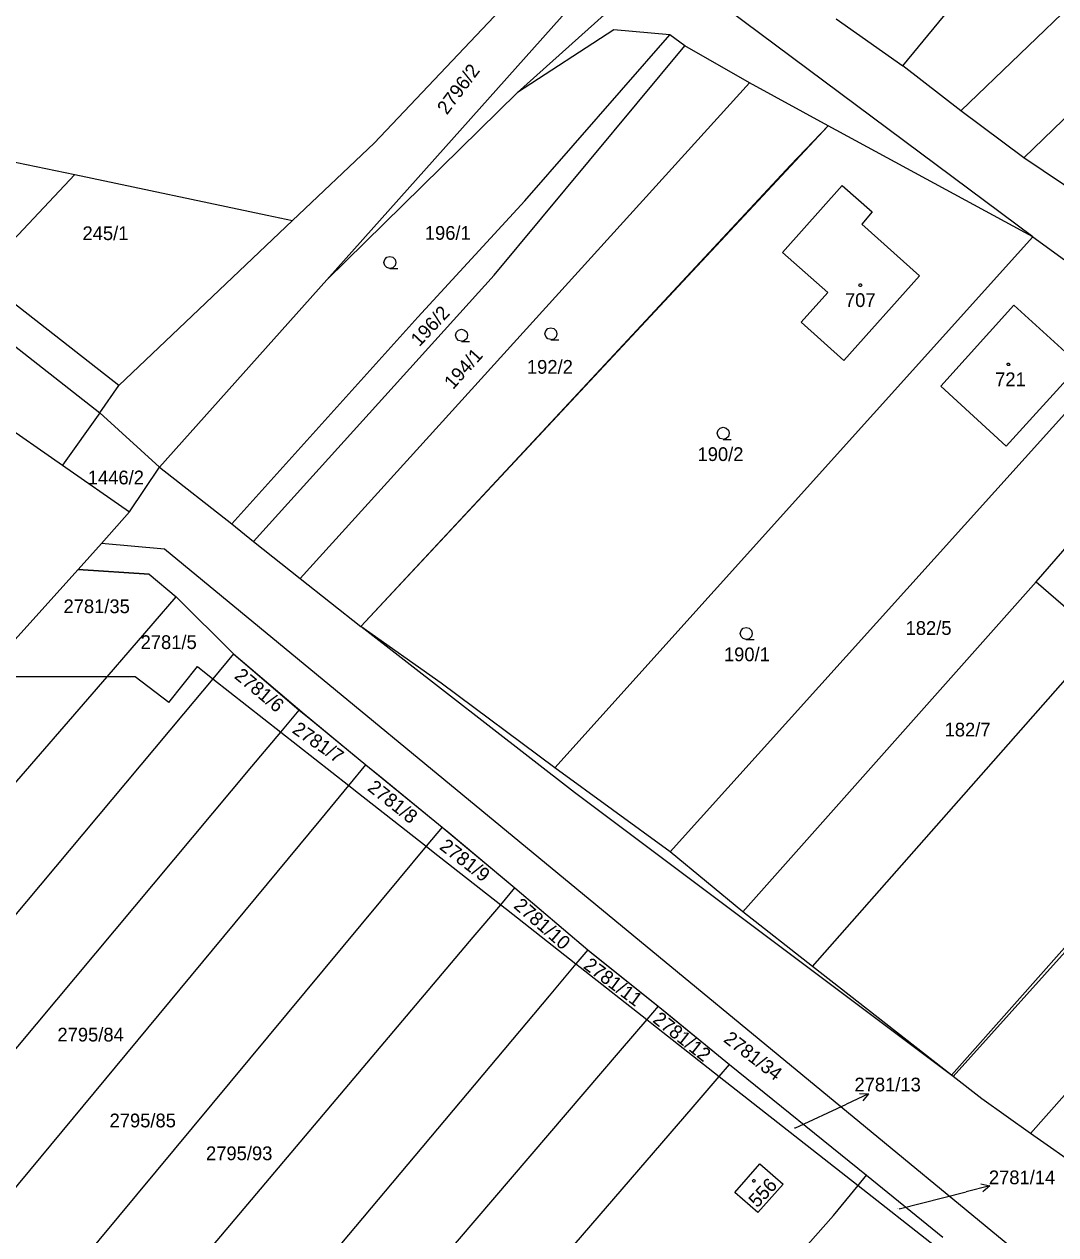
# Model space of a CAD drawing. Extents: x -580630 to -576196, y -1189024 to -1183567.
# Drawn here: x -578967.5 to -578839.8, y -1185934.4 to -1185784.5 of the extents above; entities that cross this region are included whole.
import ezdxf

# ---------------------------------------------------------------- set-up
doc = ezdxf.new("R2010")
doc.units = 0
for name, color, linetype in [('Vrstva 1', 7, 'Continuous'), ('Vrstva 16', 7, 'Continuous'), ('Vrstva 18', 7, 'Continuous'), ('Vrstva 19', 7, 'Continuous'), ('Vrstva 25', 7, 'Continuous'), ('Vrstva 6', 7, 'Continuous'), ('Vrstva 63', 7, 'Continuous')]:
    doc.layers.add(name, color=color, linetype=linetype)

msp = doc.modelspace()

# ---------------------------------------------------------------- linework, layer by layer
at = {"layer": 'Vrstva 1'}
for p, q in [((-578858.71, -1185789.7), (-578834.19, -1185759.88)), ((-578822.98, -1185767.8), (-578851.53, -1185795.27)), ((-578906.43, -1185792.98), (-578888.36, -1185776.77)), ((-578842.63, -1185810.87), (-578888.36, -1185776.77)), ((-578924.2, -1185799.25), (-578905.34, -1185779.34)), ((-578866.97, -1185783.86), (-578858.71, -1185789.7)), ((-578894.49, -1185785.22), (-578906.43, -1185792.98)), ((-578887.57, -1185785.86), (-578894.49, -1185785.22)), ((-578885.72, -1185787.21), (-578887.57, -1185785.86)), ((-578909.32, -1185815.58), (-578885.72, -1185787.21)), ((-578877.69, -1185791.8), (-578885.72, -1185787.21)), ((-578851.53, -1185795.27), (-578858.71, -1185789.7)), ((-578877.69, -1185791.8), (-578933.36, -1185853.12)), ((-578867.97, -1185797.1), (-578877.69, -1185791.8)), ((-578843.74, -1185801.09), (-578834.7, -1185792.31)), ((-578906.43, -1185792.98), (-578930.03, -1185816.16)), ((-579007.22, -1185794.23), (-578958.14, -1185832.65)), ((-578843.74, -1185801.09), (-578851.53, -1185795.27)), ((-578867.97, -1185797.1), (-578872.65, -1185801.97)), ((-578842.63, -1185810.87), (-578867.97, -1185797.1)), ((-578934.31, -1185808.85), (-578924.2, -1185799.25)), ((-578973.99, -1185800.51), (-578961.26, -1185803.13)), ((-578834.49, -1185807.29), (-578843.74, -1185801.09)), ((-578872.65, -1185801.97), (-578925.83, -1185859.09)), ((-578973.12, -1185815.74), (-578961.26, -1185803.13)), ((-578961.26, -1185803.13), (-578937.43, -1185808.19)), ((-578873.64, -1185812.79), (-578866.24, -1185804.5)), ((-578866.24, -1185804.5), (-578862.5, -1185807.77)), ((-578955.79, -1185829.25), (-578934.31, -1185808.85)), ((-578937.43, -1185808.19), (-578934.31, -1185808.85)), ((-578862.5, -1185807.77), (-578863.81, -1185809.29)), ((-578863.81, -1185809.29), (-578856.65, -1185815.67)), ((-578901.8, -1185876.58), (-578842.63, -1185810.87)), ((-578842.63, -1185810.87), (-578828.37, -1185821.21)), ((-578868.03, -1185817.75), (-578873.64, -1185812.79)), ((-578955.79, -1185829.25), (-578973.12, -1185815.74)), ((-578930.03, -1185816.16), (-578950.75, -1185839.37)), ((-578939.11, -1185848.56), (-578909.32, -1185815.58)), ((-578856.65, -1185815.67), (-578866.01, -1185826.14)), ((-578871.31, -1185821.43), (-578868.03, -1185817.75)), ((-578854.03, -1185829.34), (-578844.97, -1185819.32)), ((-578844.97, -1185819.32), (-578836.8, -1185826.74)), ((-578866.01, -1185826.14), (-578871.31, -1185821.43)), ((-578836.8, -1185826.74), (-578845.91, -1185836.77)), ((-578976.62, -1185829.53), (-578962.79, -1185839.1)), ((-578958.14, -1185832.65), (-578955.79, -1185829.25)), ((-578845.91, -1185836.77), (-578854.03, -1185829.34)), ((-578836.34, -1185830.18), (-578887.54, -1185886.98)), ((-578958.14, -1185832.65), (-578962.79, -1185839.1)), ((-578950.75, -1185839.37), (-578958.14, -1185832.65)), ((-578962.79, -1185839.1), (-578954.47, -1185844.88)), ((-578954.47, -1185844.88), (-578950.75, -1185839.37)), ((-578950.75, -1185839.37), (-578941.83, -1185846.38)), ((-578842.2, -1185853.55), (-578833.43, -1185843.42)), ((-578954.47, -1185844.88), (-578957.97, -1185848.79)), ((-578941.83, -1185846.38), (-578939.11, -1185848.56)), ((-578957.97, -1185848.79), (-578960.86, -1185852.01)), ((-578950.17, -1185849.5), (-578957.97, -1185848.79)), ((-578939.11, -1185848.56), (-578933.36, -1185853.12)), ((-578894.37, -1185895.45), (-578950.17, -1185849.5)), ((-578852.69, -1185914.61), (-578795.7, -1185850.39)), ((-578960.86, -1185852.01), (-578968.7, -1185860.75)), ((-578933.36, -1185853.12), (-578925.83, -1185859.09)), ((-578842.2, -1185853.55), (-578835.92, -1185858.99)), ((-578915.9, -1185866.08), (-578925.83, -1185859.09)), ((-578842.9, -1185921.81), (-578787.75, -1185859.67)), ((-578949.62, -1185868.49), (-578946.08, -1185864.02)), ((-578946.08, -1185864.02), (-578944.15, -1185865.54)), ((-578957.26, -1185865.31), (-578972.77, -1185865.29)), ((-578953.77, -1185865.32), (-578957.26, -1185865.31)), ((-578949.62, -1185868.49), (-578953.77, -1185865.32)), ((-578944.15, -1185865.54), (-578935.75, -1185872.14)), ((-578901.8, -1185876.58), (-578915.9, -1185866.08)), ((-578935.75, -1185872.14), (-578927.31, -1185878.76)), ((-578887.54, -1185886.98), (-578901.8, -1185876.58)), ((-578927.31, -1185878.76), (-578926.12, -1185879.69)), ((-578926.12, -1185879.69), (-578917.74, -1185886.28)), ((-578917.74, -1185886.28), (-578916.87, -1185886.96)), ((-578916.87, -1185886.96), (-578908.52, -1185893.52)), ((-578878.55, -1185894.39), (-578887.54, -1185886.98)), ((-578908.52, -1185893.52), (-578907.82, -1185894.07)), ((-578907.82, -1185894.07), (-578899.2, -1185900.84)), ((-578869.9, -1185901.16), (-578878.55, -1185894.39)), ((-578831.91, -1185946.92), (-578894.37, -1185895.45)), ((-578899.2, -1185900.84), (-578898.68, -1185901.24)), ((-578898.68, -1185901.24), (-578890.44, -1185907.72)), ((-578852.69, -1185914.61), (-578869.9, -1185901.16)), ((-578890.44, -1185907.72), (-578889.8, -1185908.22)), ((-578889.8, -1185908.22), (-578881.45, -1185914.78)), ((-578893.73, -1185911.55), (-578949.68, -1185976.92)), ((-578881.45, -1185914.78), (-578864.27, -1185928.27)), ((-578852.48, -1185914.77), (-578852.69, -1185914.61)), ((-578848.94, -1185917.53), (-578852.48, -1185914.77)), ((-578842.9, -1185921.81), (-578848.94, -1185917.53)), ((-578834.5, -1185927.75), (-578842.9, -1185921.81)), ((-578879.52, -1185929.12), (-578876.41, -1185925.57)), ((-578876.41, -1185925.57), (-578873.54, -1185928.09)), ((-578873.54, -1185928.09), (-578876.66, -1185931.62)), ((-578864.27, -1185928.27), (-578854.8, -1185935.71)), ((-578876.66, -1185931.62), (-578879.52, -1185929.12))]:
    msp.add_line(p, q, dxfattribs=at)
at = {"layer": 'Vrstva 16'}
for p, q in [((-578872.09, -1185921.16), (-578865.69, -1185918.19)), ((-578862.968, -1185916.93), (-578865.69, -1185918.19)), ((-578847.962, -1185928.302), (-578850.87, -1185929.04)), ((-578859.16, -1185931.14), (-578850.87, -1185929.04))]:
    msp.add_line(p, q, dxfattribs=at)
for points in [[(-578864.085, -1185916.896), (-578862.968, -1185916.93), (-578863.665, -1185917.803)], [(-578849.055, -1185928.063), (-578847.962, -1185928.302), (-578848.808, -1185929.033)]]:
    msp.add_lwpolyline(points, dxfattribs=at)
at = {"layer": 'Vrstva 25'}
for points in [[(-578922.23, -1185814.77), (-578922.61, -1185814.67), (-578922.88, -1185814.4), (-578922.98, -1185814.03), (-578922.88, -1185813.66), (-578922.61, -1185813.39), (-578922.24, -1185813.29), (-578921.87, -1185813.39), (-578921.6, -1185813.66), (-578921.5, -1185814.04), (-578921.6, -1185814.42), (-578921.87, -1185814.69), (-578922.25, -1185814.79), (-578921.25, -1185814.79)], [(-578913.36, -1185823.77), (-578913.74, -1185823.67), (-578914.01, -1185823.4), (-578914.11, -1185823.03), (-578914.01, -1185822.66), (-578913.74, -1185822.39), (-578913.37, -1185822.29), (-578913, -1185822.39), (-578912.73, -1185822.66), (-578912.63, -1185823.04), (-578912.73, -1185823.42), (-578913, -1185823.69), (-578913.38, -1185823.79), (-578912.38, -1185823.79)], [(-578902.29, -1185823.58), (-578902.67, -1185823.48), (-578902.94, -1185823.21), (-578903.04, -1185822.84), (-578902.94, -1185822.47), (-578902.67, -1185822.2), (-578902.3, -1185822.1), (-578901.93, -1185822.2), (-578901.66, -1185822.47), (-578901.56, -1185822.85), (-578901.66, -1185823.23), (-578901.93, -1185823.5), (-578902.31, -1185823.6), (-578901.31, -1185823.6)], [(-578880.96, -1185835.9), (-578881.34, -1185835.8), (-578881.61, -1185835.53), (-578881.71, -1185835.16), (-578881.61, -1185834.79), (-578881.34, -1185834.52), (-578880.97, -1185834.42), (-578880.6, -1185834.52), (-578880.33, -1185834.79), (-578880.23, -1185835.17), (-578880.33, -1185835.55), (-578880.6, -1185835.82), (-578880.98, -1185835.92), (-578879.98, -1185835.92)], [(-578878.11, -1185860.68), (-578878.49, -1185860.58), (-578878.76, -1185860.31), (-578878.86, -1185859.94), (-578878.76, -1185859.57), (-578878.49, -1185859.3), (-578878.12, -1185859.2), (-578877.75, -1185859.3), (-578877.48, -1185859.57), (-578877.38, -1185859.95), (-578877.48, -1185860.33), (-578877.75, -1185860.6), (-578878.13, -1185860.7), (-578877.13, -1185860.7)]]:
    msp.add_lwpolyline(points, dxfattribs=at)
for points in [[(-578863.9, -1185816.69), (-578863.81, -1185816.84), (-578863.9, -1185816.99), (-578864.08, -1185816.99), (-578864.17, -1185816.84), (-578864.08, -1185816.69)], [(-578845.56, -1185826.49), (-578845.47, -1185826.64), (-578845.56, -1185826.79), (-578845.74, -1185826.79), (-578845.83, -1185826.64), (-578845.74, -1185826.49)], [(-578877.08, -1185927.54), (-578876.99, -1185927.69), (-578877.08, -1185927.84), (-578877.26, -1185927.84), (-578877.35, -1185927.69), (-578877.26, -1185927.54)]]:
    msp.add_lwpolyline(points, close=True, dxfattribs=at)
at = {"layer": 'Vrstva 6'}
for p, q in [((-578892.27, -1185773.83), (-578930.03, -1185816.16)), ((-578905.55, -1185806.41), (-578887.57, -1185785.86)), ((-578918.79, -1185820.8), (-578905.55, -1185806.41)), ((-578941.83, -1185846.38), (-578918.79, -1185820.8)), ((-578869.9, -1185901.16), (-578818.97, -1185843.35)), ((-578795.19, -1185850.89), (-578852.48, -1185914.77)), ((-578952.05, -1185852.61), (-578960.86, -1185852.01)), ((-578952.05, -1185852.61), (-578948.7, -1185855.42)), ((-578878.55, -1185894.39), (-578842.2, -1185853.55)), ((-578957.26, -1185865.31), (-578948.7, -1185855.42)), ((-578948.7, -1185855.42), (-578941.59, -1185862.48)), ((-578941.59, -1185862.48), (-578944.15, -1185865.54)), ((-578941.59, -1185862.48), (-578933.47, -1185869.42)), ((-579029.6, -1185948.76), (-578957.26, -1185865.31)), ((-578944.15, -1185865.54), (-578947.8, -1185869.89)), ((-578947.8, -1185869.89), (-578983.5, -1185912.52)), ((-578935.75, -1185872.14), (-578933.47, -1185869.42)), ((-578933.47, -1185869.42), (-578932.28, -1185870.39)), ((-578932.28, -1185870.39), (-578925.2, -1185876.22)), ((-578939.33, -1185876.42), (-578935.75, -1185872.14)), ((-578993.65, -1185941.32), (-578939.33, -1185876.42)), ((-578927.31, -1185878.76), (-578925.2, -1185876.22)), ((-578925.2, -1185876.22), (-578923.98, -1185877.2)), ((-578923.98, -1185877.2), (-578915.75, -1185883.9)), ((-578930.81, -1185882.98), (-578927.31, -1185878.76)), ((-578985.03, -1185948.3), (-578930.81, -1185882.98)), ((-578915.75, -1185883.9), (-578917.74, -1185886.28)), ((-578915.75, -1185883.9), (-578914.88, -1185884.63)), ((-578914.88, -1185884.63), (-578906.75, -1185891.43)), ((-578917.74, -1185886.28), (-578921.17, -1185890.41)), ((-578921.17, -1185890.41), (-578975.67, -1185955.88)), ((-578908.52, -1185893.52), (-578906.75, -1185891.43)), ((-578906.75, -1185891.43), (-578897.74, -1185899.11)), ((-578911.91, -1185897.54), (-578908.52, -1185893.52)), ((-578967.09, -1185962.83), (-578911.91, -1185897.54)), ((-578897.74, -1185899.11), (-578899.2, -1185900.84)), ((-578897.74, -1185899.11), (-578897.22, -1185899.53)), ((-578897.22, -1185899.53), (-578889.03, -1185906.06)), ((-578899.2, -1185900.84), (-578902.51, -1185904.78)), ((-578902.51, -1185904.78), (-578957.72, -1185970.42)), ((-578889.03, -1185906.06), (-578890.44, -1185907.72)), ((-578889.03, -1185906.06), (-578888.38, -1185906.58)), ((-578890.44, -1185907.72), (-578893.73, -1185911.55)), ((-578888.38, -1185906.58), (-578880.17, -1185913.29)), ((-578881.45, -1185914.78), (-578880.17, -1185913.29)), ((-578880.17, -1185913.29), (-578863.21, -1185926.97)), ((-578884.68, -1185918.52), (-578881.45, -1185914.78)), ((-578983.24, -1186032.73), (-578884.68, -1185918.52)), ((-578864.27, -1185928.27), (-578863.21, -1185926.97)), ((-578863.21, -1185926.97), (-578853.78, -1185934.64)), ((-578867.29, -1185931.97), (-578864.27, -1185928.27)), ((-578910.11, -1185979.92), (-578867.29, -1185931.97))]:
    msp.add_line(p, q, dxfattribs=at)
at = {"layer": 'Vrstva 63'}
for p, q in [((-578894.49, -1185785.22), (-578906.43, -1185792.98)), ((-578887.57, -1185785.86), (-578894.49, -1185785.22)), ((-578885.72, -1185787.21), (-578887.57, -1185785.86)), ((-578877.69, -1185791.8), (-578885.72, -1185787.21)), ((-578867.97, -1185797.1), (-578877.69, -1185791.8)), ((-578906.43, -1185792.98), (-578930.03, -1185816.16)), ((-578925.83, -1185859.09), (-578867.97, -1185797.1)), ((-578955.79, -1185829.25), (-578973.12, -1185815.74)), ((-578930.03, -1185816.16), (-578950.75, -1185839.37)), ((-578958.14, -1185832.65), (-578955.79, -1185829.25)), ((-578950.75, -1185839.37), (-578958.14, -1185832.65)), ((-578795.19, -1185850.89), (-578852.48, -1185914.77)), ((-578968.7, -1185860.75), (-578960.86, -1185852.01)), ((-578960.86, -1185852.01), (-578952.05, -1185852.61)), ((-578952.05, -1185852.61), (-578948.7, -1185855.42)), ((-578948.7, -1185855.42), (-578941.59, -1185862.48)), ((-578899.37, -1185879.629), (-578925.83, -1185859.09)), ((-578941.59, -1185862.48), (-578932.875, -1185869.905)), ((-578932.875, -1185869.905), (-578925.2, -1185876.22)), ((-578925.2, -1185876.22), (-578915.75, -1185883.9)), ((-578852.48, -1185914.77), (-578899.37, -1185879.629)), ((-578915.75, -1185883.9), (-578906.75, -1185891.43)), ((-578906.75, -1185891.43), (-578897.74, -1185899.11)), ((-578897.74, -1185899.11), (-578889.03, -1185906.06)), ((-578889.03, -1185906.06), (-578880.17, -1185913.29)), ((-578880.17, -1185913.29), (-578863.21, -1185926.97)), ((-578863.21, -1185926.97), (-578853.78, -1185934.64))]:
    msp.add_line(p, q, dxfattribs=at)

# ---------------------------------------------------------------- texts
at = {"layer": 'Vrstva 16'}
for s, p in [('2781/13', (-578864.713, -1185916.62)), ('2781/14', (-578848.066, -1185928.11))]:
    msp.add_text(s, height=1.7, dxfattribs=at).set_placement(p)
at = {"layer": 'Vrstva 18'}
for s, rotation, p in [('2796/2', 53.17048, (-578915.175, -1185795.845)), ('196/2', 46.86795, (-578918.59, -1185824.535)), ('194/1', 48.01386, (-578914.421, -1185829.834)), ('2781/6', 320.3407, (-578941.612, -1185865.383)), ('2781/7', 325.38273, (-578934.453, -1185872.144)), ('2781/8', 321.48662, (-578925.126, -1185879.26)), ('2781/9', 322.34606, (-578916.206, -1185886.547)), ('2781/10', 318.90831, (-578907.027, -1185893.808)), ('2781/11', 323.26279, (-578898.388, -1185901.29)), ('2781/12', 321.60121, (-578889.81, -1185907.95)), ('2781/34', 322.57524, (-578881.032, -1185910.388))]:
    msp.add_text(s, height=1.7, rotation=rotation, dxfattribs=at).set_placement(p)
for s, height, p in [('245/1', 1.7, (-578960.306, -1185811.26)), ('196/1', 1.7, (-578917.917, -1185811.22)), ('192/2', 1.7, (-578905.272, -1185827.8)), ('190/2', 1.7, (-578884.146, -1185838.6)), ('1446/2', 1.7, (-578959.648, -1185841.49)), ('2781/35', 1.7, (-578962.658, -1185857.43)), ('182/5', 1.7, (-578858.382, -1185860.12)), ('2781/5', 1.7, (-578953.112, -1185861.87)), ('190/1', 1.7, (-578880.874, -1185863.38)), ('182/7', 1.7, (-578853.545, -1185872.69)), ('2795/84', 1.7, (-578963.409, -1185910.44)), ('2795/85', 1.7, (-578956.956, -1185921.07)), ('2781/13', 0.1, (-578872.341, -1185921.16)), ('2795/93', 1.7, (-578945.009, -1185925.13)), ('2781/14', 0.1, (-578859.406, -1185931.14))]:
    msp.add_text(s, height=height, dxfattribs=at).set_placement(p)
at = {"layer": 'Vrstva 19'}
for s, p in [('707', (-578865.891, -1185819.54)), ('721', (-578847.29, -1185829.34))]:
    msp.add_text(s, height=1.7, dxfattribs=at).set_placement(p)
msp.add_text('556', height=1.7, rotation=46.98254, dxfattribs=at).set_placement((-578876.747, -1185931.107))

doc.saveas('drawing.dxf')
